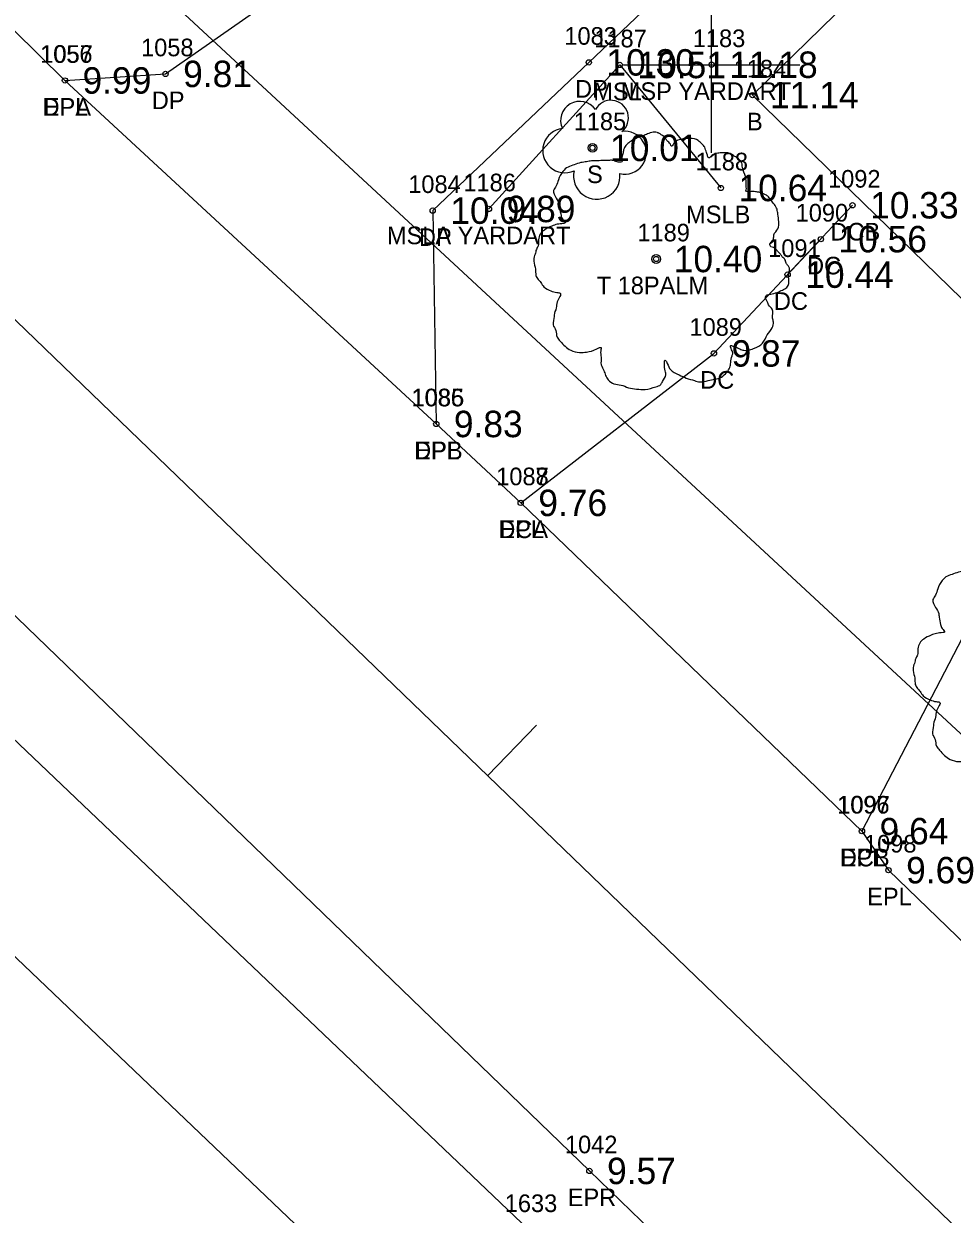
# Model space of a CAD drawing. Extents: x 2608598 to 2610682, y 641451 to 643526.
# Drawn here: x 2608849.7 to 2608902.4, y 643289.8 to 643357.3 of the extents above; entities that cross this region are included whole.
import ezdxf

# ---------------------------------------------------------------- set-up
doc = ezdxf.new("R2010")
doc.units = 0
for name, color, linetype in [('RD_EX_Bldg', 7, 'Continuous'), ('RD_EX_Bldg_txCode', 7, 'Continuous'), ('RD_EX_Conc', 7, 'Continuous'), ('RD_EX_Conc_txCode', 7, 'Continuous'), ('RD_EX_DR_Pipe', 7, 'Continuous'), ('RD_EX_Driveway', 7, 'Continuous'), ('RD_EX_Driveway_txCode', 7, 'Continuous'), ('RD_EX_H2O', 7, 'Continuous'), ('RD_EX_H2O_txCode', 7, 'Continuous'), ('RD_EX_Misc', 7, 'Continuous'), ('RD_EX_Misc_txCode', 7, 'Continuous'), ('RD_EX_Road', 7, 'Continuous'), ('RD_EX_Road_txCode', 7, 'Continuous'), ('RD_EX_TX_Bldg_ELEV', 7, 'Continuous'), ('RD_EX_TX_Conc_ELEV', 7, 'Continuous'), ('RD_EX_TX_Driveway_ELEV', 7, 'Continuous'), ('RD_EX_TX_Misc_ELEV', 7, 'Continuous'), ('RD_EX_TX_Road_ELEV', 7, 'Continuous'), ('RD_EX_TX_VEG_ELEV', 7, 'Continuous'), ('RD_EX_VEG', 7, 'Continuous'), ('RD_EX_VEG_txCode', 7, 'Continuous'), ('RD_HC_Cl', 7, 'Continuous'), ('RD_HC_Data_Tic', 7, 'Continuous'), ('RD_SMD_Locator', 7, 'Continuous')]:
    doc.layers.add(name, color=color, linetype=linetype)

msp = doc.modelspace()

# ---------------------------------------------------------------- linework, layer by layer
at = {"layer": 'RD_EX_Bldg'}
msp.add_lwpolyline([(2608949.222, 643362.954), (2608925.328, 643386.738), (2608891.055, 643353.268), (2608916.172, 643328.806), (2608949.222, 643362.954)], dxfattribs=at)
at = {"layer": 'RD_EX_Conc'}
for points in [[(2608877.912, 643330.135), (2608888.871, 643338.613), (2608894.931, 643345.096), (2608893.05, 643343.084), (2608896.729, 643347.019)], [(2608910.769, 643332.317), (2608905.074, 643325.683), (2608903.937, 643324.359), (2608897.264, 643311.51)]]:
    msp.add_lwpolyline(points, dxfattribs=at)
at = {"layer": 'RD_EX_DR_Pipe'}
msp.add_line((2608906.801, 643313.376), (2608812.867, 643400.541), dxfattribs=at)
at = {"layer": 'RD_EX_Driveway'}
for points in [[(2608852.068, 643354.1), (2608857.773, 643354.471), (2608865.25, 643359.709), (2608886.742, 643382.904), (2608886.162, 643384.715), (2608908.715, 643407.594), (2608922.163, 643418.704)], [(2608933.793, 643406.585), (2608920.406, 643392.436), (2608898.882, 643371.379), (2608887.453, 643360.52), (2608881.774, 643355.124), (2608872.923, 643346.714), (2608873.124, 643334.611)]]:
    msp.add_lwpolyline(points, dxfattribs=at)
at = {"layer": 'RD_EX_H2O'}
for points in [[(2608820.546, 643343.992), (2608817.399, 643346.329), (2608813.824, 643346.047), (2608811.242, 643342.853), (2608813.008, 643339.533), (2608816.498, 643335.639), (2608871.769, 643282.859), (2608887.42, 643272.574)], [(2608820.546, 643343.992), (2608878.381, 643288.901), (2608899.698, 643269.636), (2608901.301, 643266.137), (2608896.987, 643262.995), (2608887.42, 643272.574)]]:
    msp.add_lwpolyline(points, dxfattribs=at)
at = {"layer": 'RD_EX_Misc'}
for p, q in [((2608888.737, 643349.992), (2608888.737, 643359.992)), ((2608883.737, 643354.992), (2608893.737, 643354.992))]:
    msp.add_line(p, q, dxfattribs=at)
msp.add_lwpolyline([(2608876.114, 643346.81), (2608883.531, 643354.978), (2608889.264, 643347.999)], dxfattribs=at)
at = {"layer": 'RD_EX_Road'}
for points in [[(2608823.565, 643381.898), (2608829.584, 643376.805), (2608846.192, 643359.903), (2608852.068, 643354.1), (2608873.124, 643334.611), (2608877.912, 643330.135), (2608897.264, 643311.51), (2608898.769, 643309.298), (2608970.3, 643240.177), (2609042.495, 643170.94), (2609058.512, 643155.458)], [(2608806.889, 643364.989), (2608810.184, 643361.1), (2608820.754, 643351.249), (2608881.81, 643292.235), (2608917.833, 643257.495), (2608933.208, 643242.709), (2608954.068, 643222.833), (2609026.064, 643154.189), (2609039.601, 643139.963), (2609073.879, 643106.954), (2609100.48, 643081.888), (2609124.194, 643058.866), (2609171.612, 643013.711), (2609183.195, 643002.284), (2609197.913, 642988.365), (2609247.586, 642940.954), (2609328.02, 642863.599), (2609402.609, 642790.299), (2609474.235, 642720.69), (2609483.838, 642711.579), (2609495.782, 642699.917), (2609509.808, 642686.45)]]:
    msp.add_lwpolyline(points, dxfattribs=at)
at = {"layer": 'RD_EX_VEG'}
for centre, radius in [((2608881.983, 643350.277), 0.25), ((2608885.594, 643343.97), 0.25), ((2608885.582, 643343.951), 0.0001)]:
    msp.add_circle(centre, radius, dxfattribs=at)
for centre, radius, start, end in [((2608881.262, 643351.824), 1.084, 34.97629, 204.75602), ((2608883.028, 643351.979), 0.995, 308.76261, 152.04674), ((2608880.419, 643350.121), 1.257, 96.45179, 294.73401), ((2608883.822, 643349.997), 1.218, 256.56668, 98.10463), ((2608882.228, 643348.68), 1.318, 166.88266, 5.75893)]:
    msp.add_arc(centre, radius, start, end, dxfattribs=at)
for points in [[(2608885.726, 643351.137), (2608885.426, 643351.162), (2608885.102, 643351.062), (2608884.852, 643350.963), (2608884.627, 643350.888), (2608884.402, 643350.788), (2608884.102, 643350.613), (2608883.877, 643350.413), (2608883.752, 643350.163), (2608883.702, 643349.938), (2608883.652, 643349.663), (2608883.652, 643349.488), (2608883.527, 643349.463), (2608883.377, 643349.488), (2608883.127, 643349.563), (2608882.878, 643349.563), (2608882.628, 643349.563), (2608882.278, 643349.538), (2608881.928, 643349.538), (2608881.653, 643349.488), (2608881.328, 643349.438), (2608880.953, 643349.313), (2608880.604, 643349.188), (2608880.304, 643348.938), (2608880.054, 643348.464), (2608879.929, 643348.114), (2608879.779, 643347.864), (2608879.929, 643347.414), (2608880.104, 643347.064), (2608880.129, 643346.864), (2608880.204, 643346.44), (2608880.304, 643346.215), (2608880.429, 643346.015), (2608880.354, 643345.99), (2608879.979, 643345.94), (2608879.679, 643345.84), (2608879.254, 643345.615), (2608879.029, 643345.39), (2608878.929, 643345.065), (2608878.904, 643344.715), (2608878.804, 643344.515), (2608878.729, 643344.24), (2608878.704, 643344.165), (2608878.654, 643343.841), (2608878.754, 643343.391), (2608878.779, 643343.041), (2608878.904, 643342.816), (2608879.054, 643342.641), (2608879.229, 643342.391), (2608879.629, 643342.166), (2608879.954, 643342.066), (2608880.154, 643342.041), (2608879.979, 643341.542), (2608879.929, 643341.192), (2608879.804, 643340.792), (2608879.804, 643340.717), (2608879.754, 643340.242), (2608879.904, 643339.917), (2608879.979, 643339.543), (2608880.154, 643339.318), (2608880.429, 643339.018), (2608880.753, 643338.793), (2608881.253, 643338.668), (2608881.653, 643338.693), (2608882.228, 643338.868), (2608882.478, 643338.943), (2608882.453, 643338.768), (2608882.478, 643338.393), (2608882.478, 643337.968), (2608882.628, 643337.643), (2608882.728, 643337.368), (2608882.878, 643337.119), (2608883.202, 643336.894), (2608883.602, 643336.819), (2608884.027, 643336.669), (2608884.477, 643336.594), (2608884.977, 643336.569), (2608885.576, 643336.719), (2608885.851, 643336.844), (2608885.951, 643337.019), (2608886.151, 643337.393), (2608886.101, 643337.618), (2608886.126, 643338.218), (2608886.226, 643338.043), (2608886.401, 643337.693), (2608886.901, 643337.393), (2608887.301, 643337.219), (2608887.775, 643337.069), (2608888.075, 643336.994), (2608888.55, 643337.069), (2608888.925, 643337.144), (2608889.3, 643337.269), (2608889.6, 643337.543), (2608889.775, 643337.818), (2608889.825, 643338.093), (2608889.899, 643338.468), (2608889.949, 643338.643)], [(2608889.949, 643338.643), (2608889.875, 643338.818), (2608889.825, 643339.068), (2608889.899, 643339.043), (2608890.074, 643338.993), (2608890.349, 643338.868), (2608890.574, 643338.793), (2608890.899, 643338.818), (2608891.174, 643338.918), (2608891.624, 643339.193), (2608891.899, 643339.667), (2608892.173, 643340.067), (2608892.248, 643340.392), (2608892.198, 643340.617), (2608892.173, 643341.117), (2608891.974, 643341.367), (2608891.924, 643341.492), (2608891.824, 643341.891), (2608891.899, 643341.941), (2608892.173, 643341.991), (2608892.548, 643342.116), (2608892.823, 643342.241), (2608893.048, 643342.416), (2608893.123, 643342.641), (2608893.098, 643343.041), (2608893.148, 643343.441), (2608893.073, 643343.591), (2608892.973, 643343.741), (2608892.898, 643343.941), (2608892.748, 643344.09), (2608892.648, 643344.24), (2608892.548, 643344.34), (2608892.423, 643344.49), (2608892.248, 643344.615), (2608892.099, 643344.665), (2608892.049, 643344.815), (2608892.198, 643345.015), (2608892.248, 643345.115), (2608892.273, 643345.34), (2608892.498, 643345.69), (2608892.548, 643346.09), (2608892.498, 643346.514), (2608892.448, 643346.789), (2608892.298, 643347.064), (2608892.099, 643347.314), (2608891.974, 643347.489), (2608891.799, 643347.614), (2608891.474, 643347.739), (2608891.224, 643347.789), (2608890.874, 643347.789), (2608890.674, 643347.839), (2608890.699, 643347.889), (2608890.699, 643348.039), (2608890.699, 643348.314), (2608890.624, 643348.763), (2608890.474, 643349.263), (2608890.474, 643349.288), (2608890.374, 643349.538), (2608890.149, 643349.738), (2608889.974, 643349.838), (2608889.775, 643349.963), (2608889.525, 643349.988), (2608889.225, 643349.988), (2608888.95, 643349.938), (2608888.75, 643349.838), (2608888.575, 643349.713), (2608888.5, 643349.863), (2608888.4, 643350.163), (2608888.35, 643350.313), (2608888.2, 643350.488), (2608887.975, 643350.688), (2608887.525, 643350.813), (2608886.901, 643350.738), (2608886.601, 643350.538), (2608886.451, 643350.363), (2608886.401, 643350.488), (2608886.201, 643350.688), (2608886.101, 643350.863), (2608885.926, 643350.988), (2608885.776, 643351.087), (2608885.676, 643351.137)], [(2608907.237, 643327.928), (2608906.937, 643327.953), (2608906.613, 643327.853), (2608906.363, 643327.753), (2608906.138, 643327.678), (2608905.913, 643327.578), (2608905.613, 643327.403), (2608905.388, 643327.203), (2608905.263, 643326.953), (2608905.213, 643326.728), (2608905.163, 643326.453), (2608905.163, 643326.278), (2608905.038, 643326.253), (2608904.888, 643326.278), (2608904.638, 643326.353), (2608904.388, 643326.353), (2608904.139, 643326.353), (2608903.789, 643326.328), (2608903.439, 643326.328), (2608903.164, 643326.278), (2608902.839, 643326.229), (2608902.464, 643326.104), (2608902.114, 643325.979), (2608901.815, 643325.729), (2608901.565, 643325.254), (2608901.44, 643324.904), (2608901.29, 643324.654), (2608901.44, 643324.204), (2608901.615, 643323.855), (2608901.64, 643323.655), (2608901.715, 643323.23), (2608901.815, 643323.005), (2608901.94, 643322.805), (2608901.865, 643322.78), (2608901.49, 643322.73), (2608901.19, 643322.63), (2608900.765, 643322.405), (2608900.54, 643322.18), (2608900.44, 643321.855), (2608900.415, 643321.506), (2608900.315, 643321.306), (2608900.24, 643321.031), (2608900.215, 643320.956), (2608900.165, 643320.631), (2608900.265, 643320.181), (2608900.29, 643319.831), (2608900.415, 643319.606), (2608900.565, 643319.432), (2608900.74, 643319.182), (2608901.14, 643318.957), (2608901.465, 643318.857), (2608901.665, 643318.832), (2608901.49, 643318.332), (2608901.44, 643317.982), (2608901.315, 643317.582), (2608901.315, 643317.507), (2608901.265, 643317.033), (2608901.415, 643316.708), (2608901.49, 643316.333), (2608901.665, 643316.108), (2608901.94, 643315.808), (2608902.264, 643315.583), (2608902.764, 643315.458), (2608903.164, 643315.483), (2608903.739, 643315.658), (2608903.989, 643315.733), (2608903.964, 643315.558), (2608903.989, 643315.183), (2608903.989, 643314.759), (2608904.139, 643314.434), (2608904.239, 643314.159), (2608904.388, 643313.909), (2608904.713, 643313.684), (2608905.113, 643313.609), (2608905.538, 643313.459), (2608905.988, 643313.384), (2608906.488, 643313.359), (2608907.087, 643313.509), (2608907.362, 643313.634), (2608907.462, 643313.809), (2608907.662, 643314.184), (2608907.612, 643314.409), (2608907.637, 643315.008), (2608907.737, 643314.833), (2608907.912, 643314.484), (2608908.412, 643314.184), (2608908.812, 643314.009), (2608909.286, 643313.859), (2608909.586, 643313.784), (2608910.061, 643313.859), (2608910.436, 643313.934), (2608910.811, 643314.059), (2608911.111, 643314.334), (2608911.285, 643314.609), (2608911.335, 643314.883), (2608911.41, 643315.258), (2608911.46, 643315.433)]]:
    msp.add_spline(points, degree=3, dxfattribs=at)
at = {"layer": 'RD_HC_Cl'}
msp.add_line((2608814.812, 643373.733), (2610092.394, 642140.787), dxfattribs=at)
at = {"layer": 'RD_HC_Data_Tic'}
msp.add_line((2608876.039, 643314.644), (2608878.817, 643317.523), dxfattribs=at)
at = {"layer": 'RD_SMD_Locator'}
for centre in [(2608881.774, 643355.124), (2608857.773, 643354.471), (2608883.531, 643354.978), (2608888.737, 643354.992), (2608852.068, 643354.1), (2608852.068, 643354.1), (2608891.055, 643353.268), (2608881.983, 643350.277), (2608889.264, 643347.999), (2608896.729, 643347.019), (2608872.923, 643346.714), (2608876.114, 643346.81), (2608894.931, 643345.096), (2608885.594, 643343.97), (2608893.05, 643343.084), (2608888.871, 643338.613), (2608873.124, 643334.611), (2608873.124, 643334.611), (2608877.912, 643330.135), (2608877.912, 643330.135), (2608897.264, 643311.51), (2608897.264, 643311.51), (2608898.769, 643309.298), (2608881.81, 643292.235)]:
    msp.add_circle(centre, 0.15, dxfattribs=at)

# ---------------------------------------------------------------- texts
at = {"layer": 'RD_EX_Bldg_txCode'}
for s, p in [('1184', (2608889.992, 643354.268)), ('B', (2608890.748, 643351.268))]:
    msp.add_text(s, height=1, dxfattribs=at).set_placement(p)
at = {"layer": 'RD_EX_Conc_txCode'}
for s, p in [('1092', (2608895.343, 643348.019)), ('1090', (2608893.506, 643346.096)), ('DCB', (2608895.477, 643345.019)), ('1091', (2608891.948, 643344.084)), ('DC', (2608894.152, 643343.096)), ('DC', (2608892.271, 643341.084)), ('1089', (2608887.485, 643339.613)), ('DC', (2608888.091, 643336.613)), ('1088', (2608876.526, 643331.135)), ('DCA', (2608876.644, 643328.135)), ('1096', (2608895.854, 643312.51)), ('DCB', (2608896.012, 643309.51))]:
    msp.add_text(s, height=1, dxfattribs=at).set_placement(p)
at = {"layer": 'RD_EX_Driveway_txCode'}
for s, p in [('1083', (2608880.389, 643356.124)), ('1057', (2608850.682, 643355.1)), ('1058', (2608856.387, 643355.471)), ('DP', (2608880.995, 643353.124)), ('DP', (2608856.993, 643352.471)), ('DPA', (2608850.8, 643352.1)), ('1084', (2608871.537, 643347.714)), ('DP', (2608872.144, 643344.714)), ('1085', (2608871.738, 643335.611)), ('DPB', (2608871.872, 643332.611))]:
    msp.add_text(s, height=1, dxfattribs=at).set_placement(p)
at = {"layer": 'RD_EX_H2O_txCode'}
msp.add_text('1633', height=1, dxfattribs=at).set_placement((2608877.011, 643289.901))
at = {"layer": 'RD_EX_Misc_txCode'}
for s, p in [('1187', (2608882.087, 643355.978)), ('1183', (2608887.674, 643355.992)), ('MSL', (2608882.029, 643352.978)), ('MSP YARDART', (2608883.587, 643352.992)), ('1188', (2608887.828, 643348.999)), ('1186', (2608874.665, 643347.81)), ('MSLB', (2608887.293, 643345.999)), ('MSLA YARDART', (2608870.329, 643344.81))]:
    msp.add_text(s, height=1, dxfattribs=at).set_placement(p)
at = {"layer": 'RD_EX_Road_txCode'}
for s, p in [('1056', (2608850.658, 643355.1)), ('EPL', (2608850.863, 643352.1)), ('1086', (2608871.715, 643335.611)), ('EPL', (2608871.919, 643332.611)), ('1087', (2608876.526, 643331.135)), ('EPL', (2608876.707, 643328.135)), ('1097', (2608895.878, 643312.51)), ('1098', (2608897.383, 643310.298)), ('EPL', (2608896.059, 643309.51)), ('EPL', (2608897.564, 643307.298)), ('1042', (2608880.424, 643293.235)), ('EPR', (2608880.582, 643290.235))]:
    msp.add_text(s, height=1, dxfattribs=at).set_placement(p)
at = {"layer": 'RD_EX_TX_Bldg_ELEV'}
msp.add_text('11.14', height=1.5, dxfattribs=at).set_placement((2608892.055, 643352.518))
at = {"layer": 'RD_EX_TX_Conc_ELEV'}
for s, p in [('10.33', (2608897.729, 643346.269)), ('10.56', (2608895.931, 643344.346)), ('10.44', (2608894.05, 643342.334)), ('9.87', (2608889.871, 643337.863)), ('9.76', (2608878.912, 643329.385)), ('9.64', (2608898.264, 643310.76))]:
    msp.add_text(s, height=1.5, dxfattribs=at).set_placement(p)
at = {"layer": 'RD_EX_TX_Driveway_ELEV'}
for s, p in [('10.30', (2608882.774, 643354.374)), ('9.81', (2608858.773, 643353.721)), ('9.99', (2608853.068, 643353.35)), ('10.04', (2608873.923, 643345.964)), ('9.83', (2608874.124, 643333.861))]:
    msp.add_text(s, height=1.5, dxfattribs=at).set_placement(p)
at = {"layer": 'RD_EX_TX_Misc_ELEV'}
for s, p in [('10.51', (2608884.531, 643354.228)), ('11.18', (2608889.737, 643354.242)), ('10.64', (2608890.264, 643347.249)), ('9.89', (2608877.114, 643346.06))]:
    msp.add_text(s, height=1.5, dxfattribs=at).set_placement(p)
at = {"layer": 'RD_EX_TX_Road_ELEV'}
for s, p in [('9.99', (2608853.068, 643353.35)), ('9.83', (2608874.124, 643333.861)), ('9.76', (2608878.912, 643329.385)), ('9.64', (2608898.264, 643310.76)), ('9.69', (2608899.769, 643308.548)), ('9.57', (2608882.81, 643291.485))]:
    msp.add_text(s, height=1.5, dxfattribs=at).set_placement(p)
at = {"layer": 'RD_EX_TX_VEG_ELEV'}
for s, p in [('10.01', (2608882.983, 643349.527)), ('10.40', (2608886.594, 643343.22))]:
    msp.add_text(s, height=1.5, dxfattribs=at).set_placement(p)
at = {"layer": 'RD_EX_VEG_txCode'}
for s, p in [('1185', (2608880.92, 643351.277)), ('S', (2608881.676, 643348.277)), ('1189', (2608884.531, 643344.97)), ('T 18PALM', (2608882.224, 643341.97))]:
    msp.add_text(s, height=1, dxfattribs=at).set_placement(p)

doc.saveas('drawing.dxf')
